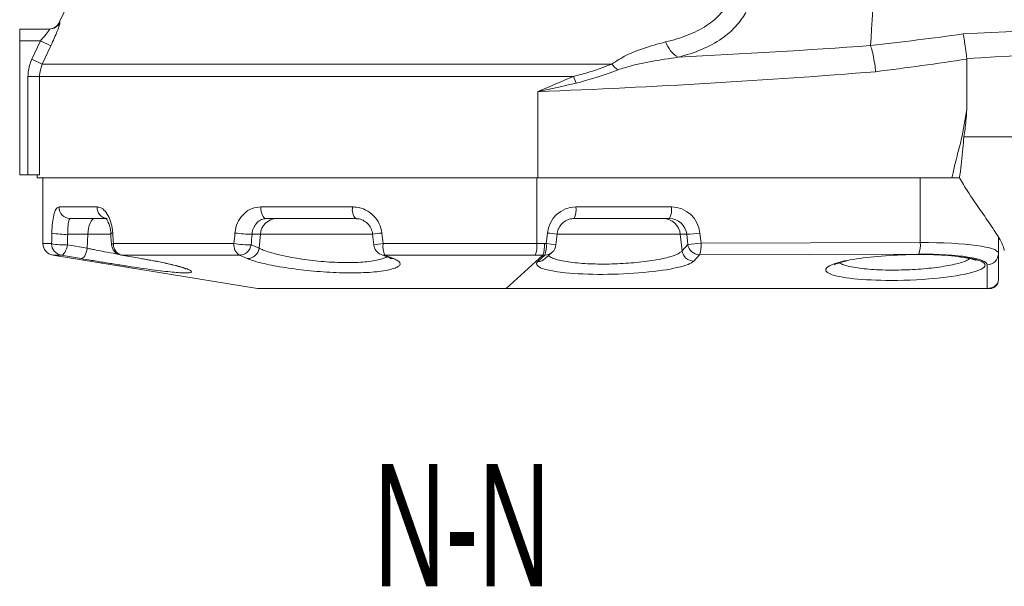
# Model space of a CAD drawing. Header units: millimetres. Extents: x 0 to 8410, y 0 to 5940.
# Tile 259 of 274: x 4431 to 4995, y 3749 to 4073. Entities that reach past the tile are written whole.
import ezdxf

# ---------------------------------------------------------------- set-up
doc = ezdxf.new("R2010")
doc.units = ezdxf.units.MM
doc.header["$LTSCALE"] = 10
doc.styles.add('SLDTEXTSTYLE0', font='TXT', dxfattribs={"width": 0.605})

msp = doc.modelspace()

# ---------------------------------------------------------------- linework, layer by layer
at = {"color": 7, "linetype": 'Continuous', "lineweight": 0}
for p, q in [((4472.974784, 4111.642787), (4454.146693, 4071.265816)), ((4431.471264, 4067.416604), (4448.475246, 4067.416604)), ((4431.471264, 4060.749938), (4431.471264, 4067.416604)), ((4431.471264, 3984.083271), (4431.471264, 4060.749938)), ((4918.196883, 4057.984306), (4918.187229, 4058.042103)), ((4973.32001, 4050.584379), (4973.334614, 4050.303125)), ((4973.334614, 4050.303125), (4973.334614, 4021.510501)), ((4436.212016, 3984.083271), (4431.471264, 3984.083271)), ((4442.841645, 3984.083271), (4436.212016, 3984.083271)), ((4441.471264, 3984.083271), (4441.471264, 3982.416604)), ((4441.471264, 3982.416604), (4727.91907, 3982.416604)), ((4444.804597, 3982.416604), (4444.804597, 3944.755943)), ((4964.840805, 3982.416604), (4727.91907, 3982.416604)), ((4481.571209, 3959.083271), (4460.399152, 3959.083271)), ((4623.747251, 3959.083271), (4572.633382, 3959.083271)), ((4803.256845, 3959.083271), (4748.655827, 3959.083271)), ((4738.299961, 3944.077824), (4738.92853, 3950.13758)), ((4991.471264, 3939.203275), (4991.471264, 3948.425884)), ((4450.404123, 3938.17524), (4567.607823, 3919.169234)), ((4489.735851, 3938.17524), (4489.505273, 3938.184228)), ((4638.212905, 3938.638587), (4643.14318, 3936.671578)), ((4732.151065, 3936.188018), (4736.157572, 3939.836556)), ((4991.471264, 3939.203275), (4991.471264, 3924.083271)), ((4709.568323, 3919.083271), (4568.674964, 3919.083271)), ((4985.118514, 3919.083271), (4709.568323, 3919.083271)), ((4986.471264, 3919.083271), (4985.118514, 3919.083271))]:
    msp.add_line(p, q, dxfattribs=at)
at = {"color": 8, "linetype": 'Continuous', "lineweight": 0}
for p, q in [((4454.146693, 4071.265816), (4454.507969, 4071.265816)), ((4443.33534, 4060.749938), (4431.471264, 4060.749938)), ((4438.410488, 4050.249453), (4443.33534, 4060.749938)), ((4449.34186, 4057.932483), (4443.33534, 4060.749938)), ((4449.34186, 4057.932483), (4444.418384, 4047.431998)), ((4444.418384, 4047.431998), (4438.410488, 4050.249453)), ((4444.418384, 4047.431998), (4770.193678, 4047.431998)), ((4442.841645, 4040.38836), (4436.212016, 4040.38836)), ((4436.212016, 3984.083271), (4436.212016, 4040.38836)), ((4442.841645, 4040.38836), (4442.841645, 3984.083271)), ((4748.285493, 4040.38836), (4442.841645, 4040.38836)), ((4727.91907, 4031.629541), (4727.91907, 3982.416604)), ((4971.733409, 4005.749938), (5201.471264, 4005.749938)), ((4727.381487, 3944.755943), (4727.381487, 3982.416604)), ((4946.739258, 3945.412022), (4946.739258, 3982.416604)), ((4453.983975, 3965.749938), (4475.752428, 3965.749938)), ((4569.379733, 3965.749938), (4621.933429, 3965.749938)), ((4749.730993, 3965.749938), (4804.332011, 3965.749938)), ((4470.492534, 3950.128556), (4458.94829, 3950.128556)), ((4470.169521, 3942.09772), (4470.492534, 3950.128556)), ((4483.433777, 3950.128556), (4470.492534, 3950.128556)), ((4569.202457, 3950.128556), (4564.420674, 3950.128556)), ((4568.422634, 3942.09772), (4569.202457, 3950.128556)), ((4633.426922, 3950.128556), (4569.202457, 3950.128556)), ((4732.744039, 3944.765656), (4733.372607, 3950.825412)), ((4809.443826, 3950.128556), (4738.927593, 3950.128556)), ((4813.071877, 3950.128556), (4809.443826, 3950.128556)), ((4810.422872, 3940.690002), (4809.443826, 3950.128556)), ((4813.672703, 3944.336253), (4813.071877, 3950.128556)), ((4820.690397, 3950.825412), (4821.291223, 3945.03311)), ((4444.804597, 3944.755943), (4449.748686, 3944.755943)), ((4458.817146, 3944.059086), (4470.169521, 3942.09772)), ((4485.062735, 3944.755943), (4554.079824, 3944.755943)), ((4563.878105, 3944.059086), (4568.422634, 3942.09772)), ((4639.335479, 3944.755943), (4727.381487, 3944.755943)), ((4727.381487, 3944.755943), (4731.675767, 3944.762429)), ((4731.675767, 3944.762429), (4732.744039, 3944.765656)), ((4810.422872, 3940.690002), (4813.672703, 3944.336253)), ((4821.291223, 3945.03311), (4946.739258, 3945.412022)), ((4455.23444, 3938.17524), (4450.404123, 3938.17524)), ((4466.584454, 3936.213874), (4455.23444, 3938.17524)), ((4557.164735, 3938.17524), (4489.735851, 3938.17524)), ((4561.699195, 3936.213874), (4557.164735, 3938.17524)), ((4726.478424, 3938.17524), (4640.458509, 3938.17524)), ((4709.759757, 3919.169234), (4730.792035, 3938.181726)), ((4730.792035, 3938.181726), (4726.478424, 3938.17524)), ((4727.853799, 3934.536415), (4731.860306, 3938.184952)), ((4731.860306, 3938.184952), (4730.792035, 3938.181726)), ((4820.407491, 3938.452407), (4817.15766, 3934.806155)), ((4945.855526, 3938.831319), (4820.407491, 3938.452407)), ((4984.996031, 3919.169234), (4984.996031, 3932.622572)), ((4567.607823, 3919.169234), (4709.759757, 3919.169234)), ((4709.759757, 3919.169234), (4984.996031, 3919.169234))]:
    msp.add_line(p, q, dxfattribs=at)
at = {"color": 8, "linetype": 'Continuous', "lineweight": 0, "flags": 128}
for points in [[(4569.379733, 3965.749938), (4569.442251, 3964.449335), (4569.627402, 3963.198715), (4569.928072, 3962.046136), (4570.332705, 3961.035892), (4570.825752, 3960.206807), (4571.388265, 3959.590741), (4571.998627, 3959.211369), (4572.633382, 3959.083271)], [(4474.298405, 3959.083271), (4473.60102, 3958.91582), (4472.92699, 3958.419075), (4472.298889, 3957.609673), (4471.737753, 3956.514719), (4471.262373, 3955.170885), (4470.88867, 3953.623176), (4470.629161, 3951.923424), (4470.492534, 3950.128556)], [(4458.817146, 3944.059086), (4458.543139, 3942.852645), (4458.190037, 3941.712719), (4457.77018, 3940.679148), (4457.29824, 3939.788053), (4456.790711, 3939.070575), (4456.26533, 3938.55179), (4455.740459, 3938.249827), (4455.23444, 3938.17524)], [(4466.584454, 3936.213874), (4467.090752, 3936.286513), (4467.61602, 3936.587133), (4468.141857, 3937.105205), (4468.649844, 3937.82258), (4469.122184, 3938.714127), (4469.542332, 3939.748615), (4469.895569, 3940.889805), (4470.169521, 3942.09772)], [(4640.458509, 3938.17524), (4643.429555, 3936.994366), (4645.395828, 3936.213874)]]:
    msp.add_lwpolyline(points, dxfattribs=at)
at = {"color": 7, "linetype": 'Continuous', "lineweight": 0, "flags": 128}
for points in [[(4483.614124, 3950.434764), (4483.703287, 3948.91664), (4483.971336, 3944.363463)], [(4633.405982, 3950.130834), (4633.56501, 3948.61298), (4634.042227, 3944.060614)], [(4489.735851, 3938.17524), (4496.666318, 3936.994366), (4501.252734, 3936.213874)]]:
    msp.add_lwpolyline(points, dxfattribs=at)
at = {"color": 7, "linetype": 'Continuous', "lineweight": 0}
for centre, radius, start, end in [((4448.104641, 4074.083271), 6.666667, 270, 335), ((4451.471264, 3944.755943), 6.666667, 180, 260.78897346), ((4490.626439, 3944.755943), 6.666667, 183.37507024, 260.31827854), ((4640.672533, 3944.755943), 6.666667, 185.98679706, 248.26443647), ((4731.668873, 3944.765656), 6.666667, 312.3226496, 354.077981), ((4640.248894, 3943.702568), 5.531301, 248.29996186, 272.17180702), ((4986.471264, 3924.083271), 5, 270, 0), ((4568.674964, 3925.749938), 6.666667, 260.78897346, 270)]:
    msp.add_arc(centre, radius, start, end, dxfattribs=at)
at = {"color": 8, "linetype": 'Continuous', "lineweight": 0}
for centre, radius, start, end in [((4448.472855, 4074.072387), 6.655783, 270.02058435, 335.05967865), ((4816.588408, 4065.500422), 16.482477, 199.25282188, 239.23029088), ((4792.539625, 4066.968415), 29.681863, 221.16226613, 230.45633308), ((4816.471407, 4066.25317), 72.926726, 200.7731269, 204.10429978), ((4460.527361, 3965.626564), 6.544549, 178.91983727, 268.87748707), ((4482.02604, 3965.352954), 6.286159, 176.37924528, 265.85078053), ((4629.419595, 3964.206644), 7.643589, 168.35150655, 222.08896724), ((4749.825521, 3949.219064), 16.531144, 90.32763041, 174.42371088), ((4738.590296, 3964.12662), 11.258343, 333.38677179, 8.29025793), ((4793.191315, 3964.12662), 11.258343, 333.38677179, 8.29025793), ((4804.237483, 3949.219064), 16.531144, 5.57628912, 89.67236959), ((4578.731772, 3949.542018), 9.547349, 92.04763939, 176.47783968), ((4799.572078, 3949.164747), 9.918687, 5.57628912, 89.67236959), ((4803.200128, 3949.164747), 9.918687, 5.57628912, 89.67236959), ((4456.950647, 3983.449084), 33.380357, 257.77712537, 273.43090791), ((4484.598904, 3949.426278), 1.40247, 86.04763921, 134.53073611), ((4564.99401, 4027.196458), 77.070035, 262.27748409, 269.57376421), ((4641.263376, 3910.848327), 40.060379, 93.69540405, 101.31120249), ((4727.730601, 3882.469705), 68.588155, 80.603639, 85.28156388), ((4802.151826, 4111.508074), 161.748559, 273.87112617, 276.5813336), ((4456.375282, 3944.703106), 6.626807, 179.54316764, 260.086821), ((4456.804891, 3977.226936), 33.228834, 257.73978791, 273.4718129), ((4484.990228, 3943.243861), 1.513819, 87.25464579, 132.30372217), ((4491.471342, 3944.357252), 6.420997, 176.44011118, 254.31884107), ((4560.689611, 3943.841062), 6.672803, 172.11958883, 238.11303474), ((4564.412965, 4020.813313), 76.75609, 262.26317464, 269.60074162), ((4557.142356, 3944.972618), 6.797415, 270.18863358, 352.27642672), ((4642.015557, 3903.856482), 40.987177, 93.7491431, 101.21740886), ((4651.790091, 3943.495207), 12.518259, 174.21984376, 205.14918586), ((4712.276011, 3943.476536), 15.159561, 339.53103985, 4.84129404), ((4716.594816, 3943.437981), 15.138998, 339.68386885, 5.01898479), ((4717.663087, 3943.441208), 15.138998, 339.68386885, 5.01898479), ((4727.102032, 3876.409948), 68.588155, 80.603639, 85.28156388), ((4802.752652, 4105.715772), 161.748559, 273.87112617, 276.5813336), ((4820.392741, 3945.231845), 6.779454, 187.59117605, 270.12465682), ((4806.210271, 3943.708662), 15.138998, 339.68386885, 5.01898479), ((4931.658307, 3944.087574), 15.138998, 339.68386885, 5.01898479), ((4561.688831, 3943.009058), 6.795192, 270.08739221, 352.29254766), ((4731.877751, 3944.555838), 6.370909, 269.84311086, 312.20424131), ((4817.14291, 3941.585593), 6.779454, 187.59117605, 270.12465682), ((4984.84877, 3939.243551), 6.622617, 271.27413996, 359.65154985), ((4645.175571, 3941.741796), 5.532308, 248.26441793, 272.28170882), ((4727.871244, 3940.9073), 6.370909, 269.84311086, 312.20424131), ((4709.553598, 3919.372197), 0.289301, 272.91743315, 315.44755908), ((4985.114701, 3922.122931), 3.039663, 270.0718666, 288.12401568)]:
    msp.add_arc(centre, radius, start, end, dxfattribs=at)
at = {"color": 7, "linetype": 'Continuous', "lineweight": 0}
for centre, major_axis, ratio, start_param, end_param in [((4915.577037, 4179.083271), (0, 135), 0.0436609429, 3.6003550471, 5.7594353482), ((4938.189895, 3931.138954), (45.608532, 1.36177), 0.159414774, 0.7915668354, 2.4317027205)]:
    msp.add_ellipse(centre, major_axis=major_axis, ratio=ratio, start_param=start_param, end_param=end_param, dxfattribs=at)
at = {"color": 8, "linetype": 'Continuous', "lineweight": 0}
for centre, major_axis, ratio, start_param, end_param in [((4048.93366, 4179.083271), (1738.727247, 0), 0.0776430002, 5.2714997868, 5.3603659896), ((4650.119016, 4179.083271), (605.340384, 0), 0.2230150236, 5.1711513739, 5.2714997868), ((4507.998025, 4179.083271), (928.112737, 0), 0.1454564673, 5.0417167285, 5.1701836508), ((4048.93366, 4179.083271), (1740.179842, 0), 0.0871557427, 5.2724071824, 5.3603659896), ((4652.806931, 4179.083271), (606.79298, 0), 0.2499479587, 5.1705548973, 5.2689064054), ((4510.68594, 4179.083271), (928.112737, 0), 0.1634140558, 4.9486395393, 5.1705548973), ((4688.137931, 4371.721782), (94.054732, 2251.713408), 0.0996668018, 1.7629864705, 1.7657310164), ((4690.675178, 4371.024926), (91.428394, 2251.715476), 0.096945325, 1.7627597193, 1.7655042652), ((4688.137931, 4371.721782), (-94.054732, 2251.713408), 0.0996668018, 1.7546602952, 1.7574048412), ((4688.137931, 4371.721782), (225.190116, 2251.714042), 0.0409458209, 1.7629182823, 1.7656628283), ((4694.263387, 4371.024926), (219.000828, 2251.716012), 0.03984534, 1.7626987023, 1.7654432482), ((4688.137931, 4371.721782), (-225.190116, 2251.714042), 0.0409458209, 1.7547284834, 1.7574730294), ((4938.137931, 3937.845733), (53.332984, 1.384492), 0.1394979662, 6.2795640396, 7.6883780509), ((4938.329365, 3931.26503), (46.666138, 1.392946), 0.1593931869, 6.2784275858, 7.6872415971), ((4772.381345, 3934.546241), (45.250466, 1.351079), 0.159414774, 2.9577804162, 6.1334568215), ((4938.189895, 3931.138954), (45.608532, 1.36177), 0.159414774, 2.4317027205, 4.5272378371), ((4938.189895, 3931.138954), (45.608532, 1.36177), 0.159414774, 4.5272378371, 7.0747521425), ((4984.804597, 3924.083271), (6.666667, 0), 0.7406345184, 4.9018707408, 6.2831853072), ((4984.804597, 3925.749938), (5.384448, -4.130061), 0.951783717, 5.3717194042, 5.5324821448), ((4984.804597, 3925.749938), (-0.317818, 6.666574), 0.1107348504, 2.9755508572, 3.1363135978)]:
    msp.add_ellipse(centre, major_axis=major_axis, ratio=ratio, start_param=start_param, end_param=end_param, dxfattribs=at)
for points, knots in [([(4852.867632, 4112.359133), (4853.076344, 4107.391045), (4853.45349, 4098.413657), (4851.266013, 4086.873751), (4847.651438, 4077.612756), (4842.414783, 4069.94556), (4835.109921, 4062.886321), (4824.998738, 4056.824369), (4815.226215, 4053.210953), (4809.351671, 4051.654852), (4808.15616, 4051.338175)], [0, 0, 0, 0, 0.1557919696, 0.2815177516, 0.407236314, 0.5226011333, 0.6380141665, 0.798389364, 0.9589708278, 1, 1, 1, 1]), ([(4801.02775, 4060.065537), (4802.147719, 4060.342991), (4807.522009, 4061.674386), (4816.651565, 4064.795077), (4826.071136, 4070.084355), (4832.93912, 4076.317356), (4837.704657, 4083.020031), (4841.021584, 4091.157348), (4842.360749, 4099.109436), (4842.596447, 4106.063592), (4842.342168, 4109.778234), (4842.214534, 4111.642787)], [0, 0, 0, 0, 0.043230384, 0.20744570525, 0.37601042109, 0.49176274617, 0.61022316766, 0.73520132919, 0.86421394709, 0.93184263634, 1, 1, 1, 1]), ([(4448.475246, 4067.416604), (4448.506584, 4067.373868), (4448.543396, 4067.323668), (4448.356607, 4066.918233), (4447.912356, 4066.198993), (4446.783778, 4064.690972), (4445.220411, 4062.801798), (4443.981846, 4061.453646), (4443.33534, 4060.749938)], [0, 0, 0, 0, 0.1479742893, 0.1738199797, 0.3519861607, 0.5441677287, 0.762064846, 1, 1, 1, 1]), ([(4449.34186, 4057.932483), (4449.993619, 4059.352044), (4451.26985, 4062.131731), (4452.837218, 4065.920254), (4453.94585, 4068.878094), (4454.576883, 4070.879931), (4454.530901, 4071.137408), (4454.507969, 4071.265816)], [0, 0, 0, 0, 0.217497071, 0.425887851, 0.6206281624, 0.8108019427, 1, 1, 1, 1]), ([(4770.193678, 4047.431998), (4772.954133, 4049.196819), (4778.541258, 4052.768796), (4789.103555, 4056.823895), (4796.644299, 4058.873877), (4801.02775, 4060.065537)], [0, 0, 0, 0, 0.29022122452, 0.58740396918, 1, 1, 1, 1]), ([(4808.15616, 4051.338175), (4803.038246, 4050.558509), (4792.784754, 4048.996486), (4781.143809, 4046.619863), (4774.932227, 4044.516408), (4773.642189, 4044.079556)], [0, 0, 0, 0, 0.4412133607, 0.8839496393, 1, 1, 1, 1]), ([(4436.212016, 4040.38836), (4436.232046, 4041.173191), (4436.318604, 4044.564701), (4437.501402, 4047.778987), (4438.410488, 4050.249453)], [0, 0, 0, 0, 0.2314105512, 1, 1, 1, 1]), ([(4444.418384, 4047.431998), (4443.766386, 4045.667617), (4442.918147, 4043.372183), (4442.856019, 4040.948974), (4442.841645, 4040.38836)], [0, 0, 0, 0, 0.7686482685, 1, 1, 1, 1]), ([(4748.285493, 4040.38836), (4751.25701, 4041.120038), (4757.237457, 4042.592607), (4764.453462, 4045.258819), (4768.67055, 4046.855359), (4770.193678, 4047.431998)], [0, 0, 0, 0, 0.3868329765, 0.77853624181, 1, 1, 1, 1]), ([(4727.91907, 4031.629541), (4727.974087, 4031.653043), (4734.814893, 4034.575309), (4741.577387, 4037.493569), (4748.285493, 4040.38836)], [0, 0, 0, 0, 0.00804252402, 1, 1, 1, 1]), ([(4773.642189, 4044.079556), (4772.004155, 4043.449978), (4764.459805, 4040.550307), (4756.295388, 4038.261685), (4749.903634, 4036.469971)], [0, 0, 0, 0, 0.21712054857, 1, 1, 1, 1]), ([(4749.903634, 4036.469971), (4742.649699, 4034.86669), (4735.335678, 4033.250129), (4727.979501, 4031.642745), (4727.91907, 4031.629541)], [0, 0, 0, 0, 0.9917849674, 1, 1, 1, 1]), ([(4964.840805, 3982.416604), (4965.66119, 3986.061982), (4967.302982, 3993.357283), (4970.914519, 4006.209293), (4972.417221, 4015.710224), (4973.334614, 4021.510501)], [0, 0, 0, 0, 0.2800677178, 0.5604845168, 1, 1, 1, 1]), ([(4449.883525, 3950.825412), (4449.900681, 3951.407681), (4449.972938, 3953.859922), (4450.338368, 3958.011267), (4451.202596, 3962.290299), (4452.431461, 3965.191087), (4453.465485, 3965.563299), (4453.983975, 3965.749938)], [0, 0, 0, 0, 0.07101120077, 0.29906539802, 0.53110289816, 0.76488143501, 1, 1, 1, 1]), ([(4475.752428, 3965.749938), (4476.102672, 3965.723622), (4477.405394, 3965.62574), (4479.675925, 3964.282294), (4482.162477, 3960.959955), (4484.045683, 3956.330328), (4484.479435, 3952.656214), (4484.695572, 3950.825412)], [0, 0, 0, 0, 0.0862421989, 0.3207751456, 0.5507166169, 0.7761232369, 1, 1, 1, 1]), ([(4554.637677, 3950.825412), (4554.708154, 3951.407681), (4555.004968, 3953.859922), (4556.497951, 3958.011267), (4559.8366, 3962.290299), (4564.289647, 3965.191087), (4567.679808, 3965.563299), (4569.379733, 3965.749938)], [0, 0, 0, 0, 0.0710112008, 0.299065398, 0.5311028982, 0.764881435, 1, 1, 1, 1]), ([(4621.933429, 3965.749938), (4622.621229, 3965.723622), (4625.179479, 3965.62574), (4629.512479, 3964.282294), (4634.118629, 3960.959955), (4637.522276, 3956.330328), (4638.295899, 3952.656214), (4638.681394, 3950.825412)], [0, 0, 0, 0, 0.08624219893, 0.32077514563, 0.55071661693, 0.77612323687, 1, 1, 1, 1]), ([(4460.399152, 3959.083271), (4460.18354, 3958.970442), (4459.752094, 3958.744667), (4459.325521, 3957.00148), (4459.065357, 3954.437997), (4458.971015, 3951.949339), (4458.95265, 3950.477924), (4458.94829, 3950.128556)], [0, 0, 0, 0, 0.2332070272, 0.4666557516, 0.6994819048, 0.9286457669, 1, 1, 1, 1]), ([(4572.633382, 3959.083271), (4571.676201, 3958.970442), (4569.760845, 3958.744667), (4567.287333, 3957.00148), (4565.444063, 3954.437997), (4564.622834, 3951.949339), (4564.459464, 3950.477924), (4564.420674, 3950.128556)], [0, 0, 0, 0, 0.23320702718, 0.46665575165, 0.69948190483, 0.92864576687, 1, 1, 1, 1]), ([(4470.169521, 3942.09772), (4471.00377, 3941.929508), (4472.67626, 3941.592279), (4476.454662, 3940.844969), (4481.618147, 3939.843759), (4485.955857, 3939.038144), (4488.139847, 3938.632525)], [0, 0, 0, 0, 0.14703503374, 0.29477391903, 0.64492627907, 1, 1, 1, 1]), ([(4568.422634, 3942.09772), (4569.153868, 3941.759217), (4571.641779, 3940.607513), (4578.452567, 3938.591315), (4589.529022, 3936.343755), (4602.173312, 3934.652009), (4615.057521, 3933.794324), (4624.890192, 3933.934378), (4631.516897, 3934.549557), (4635.812059, 3935.240548), (4638.998127, 3936.15421), (4641.135285, 3936.866438), (4641.35194, 3937.324314), (4641.376581, 3937.37639)], [0, 0, 0, 0, 0.0566140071, 0.19262051, 0.3262044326, 0.4571928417, 0.5872573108, 0.7188932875, 0.785364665, 0.8538887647, 0.9214584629, 0.9910672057, 1, 1, 1, 1]), ([(4734.079537, 3937.944188), (4734.534307, 3937.563072), (4735.45993, 3936.787365), (4738.216492, 3935.755509), (4741.925867, 3934.846294), (4747.981811, 3933.870696), (4757.409083, 3933.106408), (4770.228738, 3933.018416), (4783.156501, 3933.738722), (4794.881128, 3935.184627), (4804.13007, 3937.212075), (4808.932531, 3939.159205), (4810.077843, 3940.335606), (4810.422872, 3940.690002)], [0, 0, 0, 0, 0.060040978, 0.1222052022, 0.1818184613, 0.2432192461, 0.3617269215, 0.4783887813, 0.5942102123, 0.7105111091, 0.8283896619, 0.9483017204, 1, 1, 1, 1]), ([(4501.252734, 3936.213874), (4503.602399, 3935.801563), (4508.301729, 3934.976941), (4514.538813, 3933.717287), (4519.922225, 3932.485797), (4524.28674, 3931.31923), (4527.467451, 3930.264934), (4529.415923, 3929.364725), (4530.005624, 3928.672279), (4529.401105, 3928.190667), (4527.924714, 3928.087389), (4527.193639, 3928.036249)], [0, 0, 0, 0, 0.1118564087, 0.2237128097, 0.3356313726, 0.4475460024, 0.5592924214, 0.6710318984, 0.7813948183, 0.8917517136, 1, 1, 1, 1]), ([(4568.771191, 3933.953895), (4567.232902, 3934.368873), (4564.417399, 3935.128401), (4562.547465, 3935.87513), (4561.699195, 3936.213874)], [0, 0, 0, 0, 0.5463635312, 1, 1, 1, 1]), ([(4645.395828, 3936.213874), (4646.303981, 3935.801561), (4648.120286, 3934.976936), (4649.245457, 3933.717308), (4649.105596, 3932.485719), (4647.641276, 3931.319521), (4644.872847, 3930.263851), (4640.917746, 3929.368745), (4635.925765, 3928.657482), (4631.86282, 3928.381039), (4629.831403, 3928.242821)], [0, 0, 0, 0, 0.1254344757, 0.2508689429, 0.3763731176, 0.5018728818, 0.6271840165, 0.7524873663, 0.8762470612, 1, 1, 1, 1]), ([(4900.507108, 3933.832168), (4900.686512, 3933.690278), (4901.357837, 3933.159332), (4903.645711, 3932.342149), (4907.307673, 3931.424021), (4911.89425, 3930.675492), (4917.222719, 3930.118829), (4923.559577, 3929.711728), (4928.356178, 3929.656305), (4931.004908, 3929.625699)], [0, 0, 0, 0, 0.05621190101, 0.21034297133, 0.36284592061, 0.51533564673, 0.66524471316, 0.81514485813, 1, 1, 1, 1]), ([(4931.004908, 3929.625699), (4935.315042, 3929.704423), (4943.934162, 3929.86185), (4956.48003, 3931.087408), (4966.74713, 3932.909704), (4973.259149, 3934.745293), (4974.53223, 3935.912748), (4974.905075, 3936.254658)], [0, 0, 0, 0, 0.2239497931, 0.4478400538, 0.6743570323, 0.9046296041, 1, 1, 1, 1])]:
    msp.add_open_spline(points, degree=3, knots=knots, dxfattribs=at)
at = {"color": 7, "linetype": 'Continuous', "lineweight": 0}
for points, knots in [([(4971.211298, 4064.640112), (4971.215798, 4064.621031), (4971.332911, 4064.124396), (4971.573684, 4062.995848), (4971.93835, 4060.995095), (4972.309255, 4058.671501), (4972.668318, 4056.128258), (4973.013943, 4053.399873), (4973.217019, 4051.53179), (4973.32001, 4050.584379)], [0, 0, 0, 0, 0.0064759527, 0.1685528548, 0.3351653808, 0.4990026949, 0.6675557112, 0.8313986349, 1, 1, 1, 1]), ([(4918.196883, 4057.984306), (4918.55307, 4057.00556), (4919.265442, 4055.048075), (4920.25741, 4050.312414), (4920.859565, 4046.177756), (4921.126875, 4043.728703), (4921.186193, 4043.135297), (4921.193848, 4043.058711)], [0, 0, 0, 0, 0.3012190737, 0.602436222, 0.9037004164, 0.987571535, 1, 1, 1, 1]), ([(4973.334614, 4021.510501), (4973.192696, 4019.286101), (4972.856285, 4014.013274), (4972.144766, 4008.777147), (4971.733409, 4005.749938)], [0, 0, 0, 0, 0.4218608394, 1, 1, 1, 1]), ([(4971.733409, 4005.749938), (4971.488734, 4003.537316), (4970.963186, 3998.784744), (4970.442825, 3991.487362), (4969.767619, 3986.602382), (4969.427698, 3984.143123)], [0, 0, 0, 0, 0.3019554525, 0.6485814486, 1, 1, 1, 1]), ([(4969.427698, 3984.143123), (4969.369411, 3983.820772), (4969.265335, 3983.245188), (4969.161288, 3982.669766), (4969.115512, 3982.416604)], [0, 0, 0, 0, 0.5600409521, 1, 1, 1, 1]), ([(4969.115512, 3982.416604), (4969.058474, 3982.416604), (4968.94547, 3982.416604), (4968.075757, 3982.416604), (4966.804252, 3982.416604), (4965.62853, 3982.416604), (4964.954559, 3982.416604), (4964.840805, 3982.416604)], [0, 0, 0, 0, 0.2385810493, 0.4726798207, 0.7099666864, 0.9510477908, 1, 1, 1, 1]), ([(4994.804597, 3940.792687), (4994.676373, 3941.563667), (4994.419791, 3943.10643), (4992.579827, 3946.703177), (4989.914137, 3951.061804), (4985.962539, 3956.97547), (4980.55861, 3964.7272), (4974.451503, 3973.566902), (4970.70229, 3979.784943), (4969.115512, 3982.416604)], [0, 0, 0, 0, 0.1228351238, 0.2457980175, 0.3676410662, 0.4895915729, 0.6761543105, 0.8629388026, 1, 1, 1, 1]), ([(4480.674313, 3959.24224), (4480.658996, 3959.253215), (4480.615904, 3959.284094), (4481.314196, 3958.577383), (4482.208646, 3956.956964), (4483.046679, 3954.484028), (4483.536863, 3952.182581), (4483.558527, 3950.761909), (4483.563613, 3950.428354)], [0, 0, 0, 0, 0.1065437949, 0.2997453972, 0.5017303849, 0.7133729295, 0.9327038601, 1, 1, 1, 1]), ([(4623.934208, 3958.968143), (4624.253824, 3958.993822), (4625.588937, 3959.101089), (4627.944683, 3958.221833), (4630.59957, 3956.392007), (4632.473492, 3953.728273), (4633.333799, 3951.507639), (4633.360431, 3950.287197), (4633.36369, 3950.137887)], [0, 0, 0, 0, 0.0725173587, 0.302922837, 0.5309725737, 0.7527402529, 0.969749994, 1, 1, 1, 1]), ([(4738.92853, 3950.13758), (4738.991249, 3950.573761), (4739.206392, 3952.06996), (4740.233612, 3954.492345), (4742.334592, 3956.944171), (4745.056192, 3958.557474), (4747.278301, 3959.05759), (4748.468083, 3959.079771), (4748.655827, 3959.083271)], [0, 0, 0, 0, 0.0898369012, 0.3081602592, 0.5275929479, 0.7481703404, 0.9602621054, 1, 1, 1, 1]), ([(4527.193639, 3928.036249), (4526.238164, 3928.033431), (4524.339857, 3928.027832), (4520.082677, 3928.343721), (4514.986148, 3928.867397), (4509.031386, 3929.606395), (4502.401803, 3930.517319), (4495.245416, 3931.570217), (4487.724749, 3932.72916), (4480.08462, 3933.950351), (4472.926533, 3935.129116), (4468.563627, 3935.875353), (4466.584454, 3936.213874)], [0, 0, 0, 0, 0.1013407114, 0.2013406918, 0.3013446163, 0.401706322, 0.5020738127, 0.604120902, 0.7061725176, 0.8099871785, 0.9138032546, 1, 1, 1, 1]), ([(4501.3064, 3936.164229), (4501.801901, 3936.082222), (4504.425184, 3935.648064), (4508.778124, 3934.830351), (4514.152633, 3933.748749), (4518.754305, 3932.695733), (4522.473781, 3931.733785), (4525.034932, 3930.927896), (4526.279962, 3930.481678), (4526.789628, 3930.194063), (4526.6713, 3930.271846), (4526.670408, 3930.272432)], [0, 0, 0, 0, 0.036053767, 0.190875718, 0.3462295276, 0.4991358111, 0.652141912, 0.7993560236, 0.9143216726, 0.9993542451, 1, 1, 1, 1]), ([(4629.831403, 3928.242821), (4627.693331, 3928.15626), (4623.417205, 3927.983141), (4616.29933, 3928.041852), (4608.923256, 3928.339986), (4601.431732, 3928.868398), (4594.016285, 3929.606143), (4586.821594, 3930.517327), (4580.095234, 3931.570446), (4573.884585, 3932.728232), (4570.485359, 3933.543015), (4568.771191, 3933.953895)], [0, 0, 0, 0, 0.1112020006, 0.2224030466, 0.3321329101, 0.4418671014, 0.5519938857, 0.6621270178, 0.7741031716, 0.886084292, 1, 1, 1, 1]), ([(4643.110984, 3936.60326), (4643.148385, 3936.590355), (4643.761562, 3936.378783), (4644.196396, 3936.100926), (4644.1998, 3936.106649), (4644.200961, 3936.108601)], [0, 0, 0, 0, 0.04103658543, 0.67277850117, 1, 1, 1, 1]), ([(4897.523901, 3932.701529), (4897.512278, 3932.693376), (4897.47537, 3932.667487), (4898.215815, 3933.069703), (4899.82852, 3933.659093), (4902.035903, 3934.322383), (4903.993724, 3934.741057), (4904.784406, 3934.910142)], [0, 0, 0, 0, 0.0941436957, 0.2989522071, 0.5402119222, 0.8143107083, 1, 1, 1, 1]), ([(4969.04633, 3937.211739), (4969.648855, 3937.141146), (4971.802341, 3936.88884), (4974.504715, 3936.382412), (4977.053673, 3935.748138), (4978.365681, 3935.319183), (4978.892614, 3934.98851), (4978.769576, 3935.084871), (4978.765457, 3935.088097)], [0, 0, 0, 0, 0.1049845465, 0.375225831, 0.608501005, 0.8170645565, 0.9938752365, 1, 1, 1, 1])]:
    msp.add_open_spline(points, degree=3, knots=knots, dxfattribs=at)

# ---------------------------------------------------------------- texts
at = {"color": 7, "linetype": 'Continuous', "lineweight": 0, "insert": (4634.179208, 3818.88698), "char_height": 70, "attachment_point": 1, "style": 'SLDTEXTSTYLE0'}
msp.add_mtext('N-N ', dxfattribs=at)

doc.saveas('drawing.dxf')
